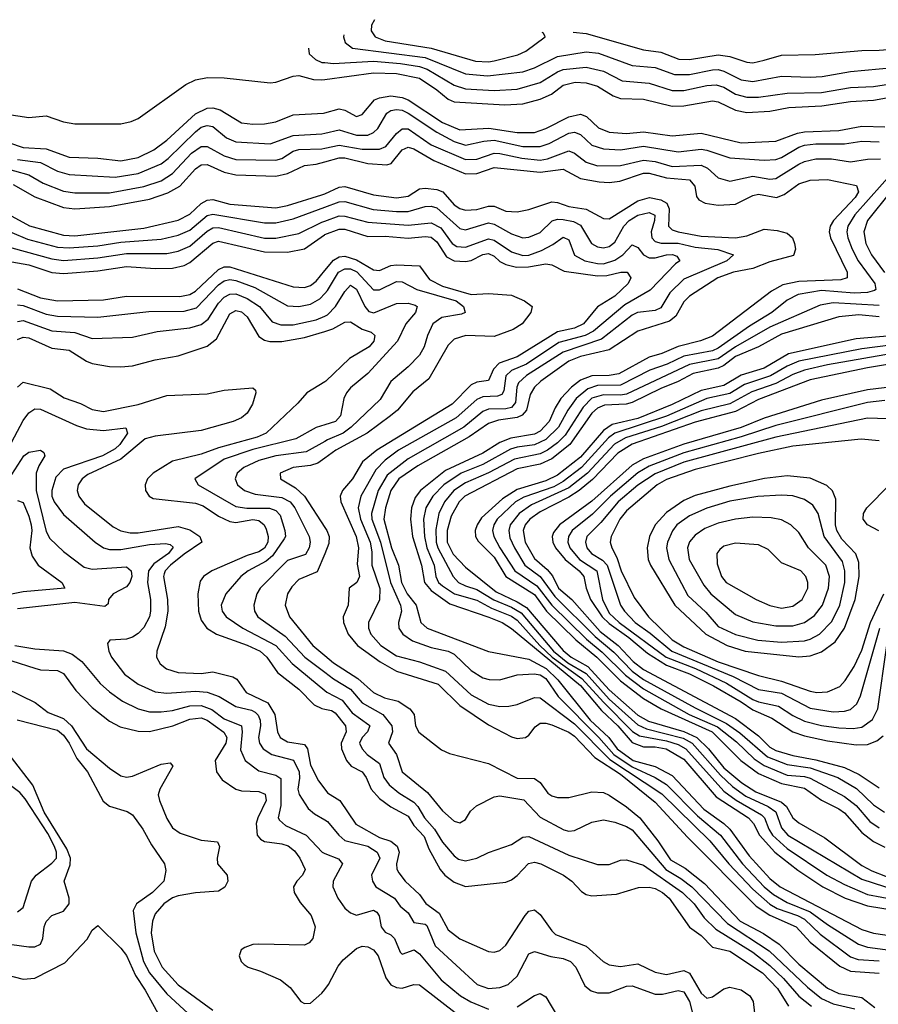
# Model space of a CAD drawing. Header units: inches. Extents: x 1305375 to 1407406, y 744550 to 841633.
# Tile 430 of 509: x 1368938 to 1371927, y 835901 to 839329. Entities that reach past the tile are written whole.
import ezdxf

# ---------------------------------------------------------------- set-up
doc = ezdxf.new("R2010")
doc.units = ezdxf.units.IN
doc.header["$MEASUREMENT"] = 0
doc.layers.add('B3863', color=7, linetype='Continuous')
doc.layers.add('B3873', color=7, linetype='Continuous')

msp = doc.modelspace()

# ---------------------------------------------------------------- linework, layer by layer
at = {"layer": 'B3863', "color": 5}
for points, elevation in [([(1369943.6, 839229.7), (1369945.2, 839210), (1369967.2, 839190), (1369990, 839180.7), (1370000, 839179.6)], 1740), ([(1368830, 839009.8), (1368970, 838988.9), (1369030, 838994.1), (1369090, 838973.1), (1369130, 838966.8), (1369290, 838966.4), (1369325.6, 838974.4), (1369350, 838985.2), (1369516, 839104), (1369550, 839120.1), (1369591.9, 839128.1), (1369650, 839127.1), (1369810, 839109.1), (1369830, 839111.1), (1369890, 839132.8), (1369910, 839134.9), (1369961.2, 839121.2), (1369990, 839119.6), (1370000, 839121)], 1720), ([(1368850, 838917.4), (1368950, 838883.7), (1369030, 838879), (1369110, 838850.9), (1369210, 838846.7), (1369290, 838837.2), (1369350, 838849.8), (1369404.3, 838875.7), (1369450, 838909.4), (1369550, 839001.9), (1369590, 839021), (1369610, 839022.2), (1369635.4, 839015.4), (1369710, 838970.5), (1369750, 838965.2), (1369790, 838966.6), (1369830, 838974.1), (1369890, 838998.1), (1369995.9, 839004.1), (1370000, 839005.3)], 1680), ([(1368930, 838842.9), (1369010, 838831.9), (1369070, 838801.9), (1369110, 838790.4), (1369270, 838781.3), (1369350, 838793.3), (1369430, 838826.7), (1369454.6, 838845.4), (1369550, 838938.9), (1369570, 838954.4), (1369590, 838960.9), (1369610, 838957.1), (1369658, 838918), (1369690, 838903.4), (1369810, 838897.4), (1369890, 838925.8), (1369990, 838931.4), (1370000, 838933.6)], 1660), ([(1368870, 838817.3), (1368969.2, 838789.2), (1369020, 838760), (1369090, 838732.3), (1369130, 838726.4), (1369250, 838726.6), (1369370, 838747.9), (1369430, 838768.2), (1369470, 838793.9), (1369535.5, 838864.5), (1369570, 838887.3), (1369590, 838887.2), (1369650, 838855.7), (1369690, 838842.7), (1369830, 838840.6), (1369850, 838846.4), (1369890, 838870.9), (1369910, 838877.1), (1369990, 838879.6), (1370000, 838881.6)], 1640), ([(1368915.2, 838755.2), (1368990, 838712.4), (1369090, 838675.7), (1369130.1, 838670.1), (1369250, 838678.9), (1369390, 838703.7), (1369454.1, 838725.9), (1369494.8, 838750), (1369550, 838810.4), (1369570, 838824.2), (1369590, 838825), (1369650, 838798.3), (1369690, 838789), (1369830, 838784.6), (1369870, 838793.1), (1369930, 838821.5), (1369970, 838826.3), (1370000, 838834.5)], 1620), ([(1368910, 838645.4), (1368971.4, 838611.4), (1369090, 838578.5), (1369130, 838576.9), (1369370, 838603.7), (1369489.3, 838630.7), (1369530, 838651.8), (1369570, 838689.5), (1369590, 838701.2), (1369610, 838702.5), (1369670, 838686.7), (1369830, 838674.6), (1369870, 838682.5), (1369990, 838718.9), (1370000, 838723.3)], 1580), ([(1368910, 838588.1), (1368965.2, 838565.2), (1369070, 838537.3), (1369110, 838534.5), (1369210, 838541.9), (1369290, 838554.2), (1369430, 838565.1), (1369490, 838579.4), (1369530, 838596.8), (1369590, 838647.4), (1369610, 838652.2), (1369790, 838621.4), (1369830, 838621.6), (1369890, 838635.8), (1370000, 838676.6)], 1560), ([(1368910, 838534.9), (1369050, 838496.2), (1369090, 838491.1), (1369210, 838499.8), (1369310, 838515.3), (1369450, 838514.8), (1369490, 838523), (1369530, 838541.1), (1369590, 838592.9), (1369610, 838604.2), (1369630, 838605.7), (1369790, 838568.6), (1369830, 838569), (1369910, 838585), (1369990, 838624.6), (1370000, 838628.1)], 1540), ([(1368910, 838486.5), (1368970, 838475.8), (1369050, 838448.8), (1369090, 838445), (1369210, 838454.3), (1369310, 838469.6), (1369410, 838462.8), (1369470, 838464), (1369510, 838473.2), (1369530, 838483.9), (1369610, 838550.9), (1369630, 838557.6), (1369790, 838521.1), (1369870, 838519.8), (1369930, 838531.3), (1369999.4, 838580.6), (1370000, 838580.8)], 1520), ([(1368930, 838391.9), (1369010, 838360.3), (1369070, 838350.5), (1369230, 838353.6), (1369310, 838366.7), (1369495, 838365), (1369530, 838372.8), (1369550, 838384.4), (1369630, 838458.8), (1369650, 838468.2), (1369670, 838469), (1369890, 838399.4), (1369930, 838396.4), (1369950, 838403.5), (1369970, 838418.9), (1370000, 838455.4)], 1480), ([(1368930, 838336.4), (1368950, 838334), (1369030, 838303.7), (1369070, 838296.3), (1369210, 838293), (1369387.3, 838312.6), (1369510, 838313.8), (1369553.6, 838326.4), (1369630, 838405.5), (1369650, 838419.4), (1369670, 838424.2), (1369690, 838421.3), (1369756.2, 838396.2), (1369870, 838333), (1369910, 838330.1), (1369950, 838338.8), (1369983.1, 838356.9), (1370000, 838375.2)], 1460), ([(1368930, 838278.1), (1368950, 838281.2), (1369050, 838245.2), (1369130, 838240.2), (1369190, 838219.1), (1369330, 838224.2), (1369417, 838243), (1369530, 838256.2), (1369570, 838267.4), (1369593.8, 838286.2), (1369630, 838341.7), (1369650, 838362.9), (1369670, 838373.5), (1369690, 838374.1), (1369730, 838358.7), (1369773.1, 838330), (1369817, 838277), (1369847, 838267), (1369890, 838266.8), (1369970, 838284.3), (1370000, 838297.4)], 1440), ([(1368930, 838215.1), (1368950, 838223.3), (1368970, 838221.2), (1369050, 838185.1), (1369110, 838178.2), (1369170, 838139.9), (1369190, 838131.9), (1369250, 838121.5), (1369290, 838120.1), (1369330, 838124), (1369410, 838145.3), (1369490, 838158.3), (1369590, 838192), (1369622.6, 838217.4), (1369670, 838305.1), (1369690, 838316.1), (1369710, 838311.4), (1369730, 838294.9), (1369770, 838225.7), (1369790, 838213.3), (1369808.7, 838208.7), (1369850, 838209), (1369930, 838222.8), (1370000, 838243.9)], 1420), ([(1368930, 838050.1), (1368950, 838066.5), (1369043.9, 838043.9), (1369092.7, 838012.7), (1369150, 837993.3), (1369190, 837972), (1369230, 837964.8), (1369350, 837988.8), (1369450, 838021.1), (1369590, 838025.9), (1369650, 838038.9), (1369750, 838046.7), (1369758.6, 838038.6), (1369760.2, 838030), (1369748.3, 837990), (1369730, 837959.6), (1369710, 837942.9), (1369681, 837930), (1369570, 837898.6), (1369410, 837878.8), (1369374.6, 837870), (1369290, 837799.4), (1369174.7, 837745.3), (1369155.8, 837730), (1369141.9, 837710), (1369138, 837690), (1369143.2, 837670), (1369162.9, 837642.9), (1369263.7, 837563.7), (1369289.8, 837549.8), (1369322.6, 837542.6), (1369350, 837542.8), (1369490, 837564.1), (1369530, 837552.3), (1369565.2, 837530), (1369572.3, 837510), (1369510, 837468.5), (1369463, 837430), (1369444.5, 837410), (1369440.9, 837399.1), (1369438.2, 837390), (1369452.3, 837310), (1369453.1, 837270), (1369444.4, 837215.6), (1369415.8, 837130), (1369414.6, 837110), (1369426.5, 837086.5), (1369448.9, 837068.9), (1369490, 837056), (1369570, 837052.3), (1369610, 837058.5), (1369680.4, 837040.4), (1369693.3, 837033.3), (1369726.5, 836986.5), (1369801.9, 836950), (1369825.8, 836910), (1369835, 836850), (1369845, 836830), (1369870, 836814.1), (1369930, 836805.1), (1369939.4, 836790), (1369950, 836733.4), (1369978.4, 836678.4), (1370000, 836650.3)], 1380), ([(1370000, 838067.7), (1369937.5, 838030), (1369906.1, 837993.9), (1369796.5, 837890), (1369764.6, 837875.4), (1369630, 837838.1), (1369570, 837816.1), (1369470, 837792.5), (1369402.8, 837750), (1369383, 837730), (1369374.5, 837710), (1369376.4, 837690), (1369388.8, 837670), (1369402.5, 837662.5), (1369550, 837645.5), (1369576.1, 837636.1), (1369630, 837600.8), (1369670, 837581.4), (1369690, 837578.4), (1369750, 837588.3), (1369770, 837585.4), (1369788.9, 837570), (1369795.4, 837555.4), (1369803.2, 837530), (1369801.9, 837510), (1369790, 837488.7), (1369770, 837476.1), (1369730, 837463.3), (1369607, 837410), (1369577.8, 837390), (1369566.3, 837373.7), (1369557.7, 837330), (1369559.9, 837270), (1369570, 837238.2), (1369589.1, 837210), (1369622.7, 837190), (1369730, 837150.9), (1369774.5, 837130), (1369798.8, 837110), (1369835.5, 837055.5), (1369910, 836998.5), (1369963.1, 836943.1), (1369990, 836931), (1370000, 836928.9)], 1420), ([(1368890, 837819.3), (1368950, 837933.2), (1368970, 837960.2), (1368990, 837973.8), (1369010, 837972.9), (1369136, 837916), (1369170, 837904.9), (1369230, 837898.5), (1369307.7, 837907.8), (1369313.2, 837890), (1369286.4, 837850), (1369270, 837834.8), (1369226.6, 837810), (1369090, 837764), (1369064.1, 837735.9), (1369049.4, 837690), (1369050.1, 837670), (1369057.9, 837650), (1369090, 837606.1), (1369200.4, 837510), (1369230, 837490.1), (1369250, 837483.8), (1369290, 837483.9), (1369390, 837501.9), (1369445, 837505), (1369462, 837502), (1369472.7, 837492.7), (1369456.1, 837470), (1369405.3, 837434.7), (1369386.6, 837410), (1369382.5, 837370), (1369393.2, 837310), (1369392.9, 837270), (1369389.2, 837250), (1369370, 837213.3), (1369350, 837192), (1369330, 837179), (1369310, 837171.7), (1369251.5, 837168.5), (1369243.5, 837156.5), (1369248.1, 837130), (1369257.2, 837110), (1369302.4, 837050), (1369350, 837014.9), (1369409.1, 836989.1), (1369450, 836984.6), (1369550, 836990.6), (1369590, 836987), (1369632.4, 836972.4), (1369690, 836937.6), (1369745, 836925), (1369757.9, 836917.9), (1369767.9, 836907.9), (1369774.5, 836890), (1369776.2, 836870), (1369769.8, 836830), (1369772.9, 836810), (1369785.4, 836790), (1369816, 836770), (1369890.8, 836750.8), (1369910.7, 836710), (1369912.2, 836687.8), (1369906.3, 836650), (1369911.3, 836631.3), (1369942.3, 836582.3), (1369963.7, 836563.7), (1370000, 836542.9)], 1360), ([(1370000, 837918.7), (1369970.3, 837909.7), (1369899.1, 837870), (1369750, 837832.3), (1369650, 837798.7), (1369547.9, 837730), (1369559.7, 837710), (1369690, 837634.6), (1369728.7, 837628.7), (1369808, 837628), (1369830, 837619.6), (1369844.2, 837604.2), (1369860.8, 837550), (1369862.7, 837530), (1369858.8, 837521.2), (1369817.5, 837462.5), (1369796.2, 837443.8), (1369733.3, 837410), (1369708.1, 837390), (1369655.3, 837330), (1369639.6, 837290), (1369642.9, 837270), (1369656.6, 837250), (1369714.8, 837210), (1369829.7, 837149.7), (1369887, 837087), (1370000, 836993.3)], 1440), ([(1370000, 837860.6), (1369935.4, 837824.6), (1369830, 837810.2), (1369770, 837793.7), (1369718.7, 837770), (1369695.3, 837750), (1369688.5, 837730), (1369696.2, 837710), (1369720.1, 837690), (1369757.1, 837677.1), (1369850, 837665), (1369879.7, 837650), (1369896, 837630), (1369945.7, 837530), (1369949.2, 837510), (1369945.7, 837490), (1369932.6, 837467.4), (1369870, 837445.6), (1369775, 837350), (1369763.4, 837330), (1369752.9, 837290), (1369755.7, 837270), (1369766.7, 837250), (1369862.5, 837182.5), (1369930.1, 837110), (1370000, 837057.1)], 1460), ([(1368910, 837745), (1368951.9, 837810), (1368970, 837823.1), (1369010.6, 837830), (1369022, 837822), (1369025.4, 837810), (1369004, 837776), (1368995.5, 837750), (1368994.8, 837690), (1369030, 837547.1), (1369042.3, 837522.3), (1369090, 837477.2), (1369162.3, 837422.3), (1369190, 837415.4), (1369310, 837424), (1369325.5, 837410), (1369328.5, 837390), (1369321.8, 837370), (1369310, 837353.8), (1369263.8, 837330), (1369247.3, 837310), (1369245.4, 837294.6), (1369233.9, 837286.1), (1369130, 837300.2), (1368930, 837277.4)], 1340), ([(1370000, 837802), (1369975.6, 837784.4), (1369950, 837776.3), (1369890.4, 837769.6), (1369844.2, 837750), (1369846.4, 837730), (1369898.5, 837698.5), (1369929.1, 837670), (1370000, 837561.1)], 1480), ([(1368930, 837655.3), (1368950, 837647.8), (1368970, 837600.7), (1368977.6, 837570), (1368979.6, 837550), (1368973.3, 837490), (1368981.5, 837461.4), (1369002.2, 837430), (1369084.9, 837370), (1369094.4, 837350), (1368950, 837336.6), (1368770, 837300.4)], 1320), ([(1370000, 837469.6), (1369973.8, 837406.2), (1369910, 837379.6), (1369885.5, 837354.5), (1369870.6, 837330), (1369862.2, 837290), (1369877.2, 837250), (1369958, 837150), (1370000, 837115)], 1480), ([(1368920.9, 837150), (1368990, 837138.8), (1369090, 837131.4), (1369120.3, 837120.3), (1369154.6, 837094.6), (1369218.2, 837018.2), (1369250, 836988.6), (1369295.9, 836955.9), (1369349.8, 836929.8), (1369390, 836919.5), (1369430, 836919), (1369470, 836924), (1369530, 836940.5), (1369570, 836941.7), (1369606.7, 836926.7), (1369650, 836894.2), (1369709.5, 836870), (1369712.5, 836850), (1369706.2, 836786.2), (1369722.4, 836750), (1369770, 836713.6), (1369830, 836698.3), (1369846.6, 836686.6), (1369847, 836593), (1369837.9, 836550), (1369842.1, 836542.1), (1369863.2, 836523.2), (1369934.8, 836490), (1369990.8, 836430), (1370000, 836426.3)], 1340), ([(1368910, 837096.7), (1368990, 837071.4), (1369010, 837065.7), (1369070, 837062.9), (1369090, 837052.9), (1369133.2, 836993.2), (1369190, 836934.4), (1369250, 836886.1), (1369287.2, 836867.2), (1369350, 836851.2), (1369390, 836850.1), (1369470.6, 836870), (1369530, 836893.6), (1369570, 836898.2), (1369590, 836890), (1369648, 836848), (1369659.2, 836830), (1369655.9, 836810), (1369618.4, 836750), (1369622.9, 836710), (1369642.6, 836682.6), (1369690.1, 836650.1), (1369710, 836643.8), (1369770, 836641.6), (1369792.1, 836632.1), (1369795.6, 836610), (1369766.5, 836550), (1369761.2, 836530), (1369764.6, 836490), (1369775.7, 836475.7), (1369790, 836467.3), (1369850, 836459.3), (1369872.1, 836452.1), (1369894.9, 836434.9), (1369913.2, 836410), (1369931.4, 836370), (1369922.7, 836350), (1369902.8, 836330), (1369891.1, 836310), (1369892.9, 836290), (1369914.8, 836254.8), (1369952.3, 836210), (1369966.4, 836170), (1369958.8, 836130), (1369945.7, 836114.3), (1369930, 836107.1), (1369770, 836110.5), (1369750, 836109), (1369721.2, 836098.8), (1369708.9, 836090), (1369702.3, 836070), (1369709, 836050), (1369719.8, 836039.8), (1369733.4, 836030), (1369776.5, 836016.5), (1369845.7, 835985.7), (1369879, 835959), (1369916.5, 835910), (1369930, 835903), (1369950, 835904.8), (1369990, 835939), (1370000, 835952.7)], 1320), ([(1368890, 837002), (1368991.9, 836951.9), (1369037.3, 836917.3), (1369090, 836896.2), (1369118.4, 836870), (1369170.8, 836790.8), (1369250, 836723.4), (1369290, 836696.4), (1369310, 836692), (1369330, 836694.6), (1369430, 836736.6), (1369461.4, 836741.4), (1369471, 836730), (1369425.5, 836650), (1369420.3, 836630), (1369424.1, 836610), (1369450, 836547.1), (1369470, 836515.4), (1369496.5, 836496.5), (1369570, 836472.5), (1369626.2, 836466.2), (1369633.4, 836450), (1369624.8, 836410), (1369626.4, 836390), (1369660.2, 836350), (1369662.3, 836330), (1369651.8, 836308.2), (1369630, 836294.9), (1369550, 836288.7), (1369490, 836278.7), (1369470, 836271.2), (1369439.9, 836250), (1369410, 836215.6), (1369399.7, 836190), (1369395.5, 836150), (1369406, 836086), (1369434.1, 836030), (1369490, 835968.2), (1369610, 835879.9)], 1280), ([(1368929.1, 836890.9), (1369070, 836855.7), (1369090, 836837.5), (1369110, 836810.1), (1369137, 836757), (1369174.4, 836710), (1369228.3, 836608.3), (1369250.1, 836590.1), (1369312.5, 836572.5), (1369330, 836560.7), (1369367, 836510), (1369396.2, 836456.2), (1369442.3, 836390), (1369446.5, 836366.5), (1369439.2, 836330), (1369399.8, 836290), (1369344.3, 836250), (1369332.6, 836227.4), (1369341.6, 836150), (1369369, 836050), (1369390, 836010.8), (1369450, 835936.8), (1369568.1, 835828.1)], 1260), ([(1368910, 836109.3), (1368970, 836100.3), (1368990, 836101.2), (1369009.9, 836110.1), (1369018.8, 836130), (1369023.4, 836170), (1369030.5, 836189.5), (1369050, 836210.4), (1369090, 836225.2), (1369109.7, 836250), (1369110.6, 836270), (1369092.2, 836330), (1369113.4, 836386.6), (1369114.9, 836410), (1369102.2, 836442.2), (1369023.3, 836570), (1368983.4, 836663.4), (1368901.6, 836770)], 1260), ([(1368930, 836222.7), (1368950, 836237.6), (1368978.5, 836330), (1368995.5, 836350), (1369050, 836392.3), (1369065.7, 836410), (1369066.1, 836430), (1369059.1, 836450), (1369035.5, 836495.5), (1368956.7, 836616.7), (1368937.9, 836637.9), (1368910, 836658.6)], 1280), ([(1368850, 836013.4), (1368950, 835987.8), (1368990, 835991.8), (1369095, 836045), (1369172.8, 836127.2), (1369190, 836158.3), (1369210, 836174.9), (1369290, 836096.3), (1369310, 836070.9), (1369340.8, 836000.8), (1369374.7, 835950), (1369418.5, 835870)], 1240)]:
    msp.add_lwpolyline(points, dxfattribs=dict(at, elevation=elevation))
at = {"layer": 'B3873', "color": 5}
for points, elevation in [([(1370172.7, 839329.2), (1370162.2, 839310), (1370161, 839290), (1370175.1, 839270), (1370210, 839255.1), (1370370.2, 839230.2), (1370525, 839185), (1370570, 839182.2), (1370590, 839185.8), (1370672.7, 839207.3), (1370700.4, 839219.6), (1370767.3, 839270), (1370762, 839282), (1370757.2, 839285.1)], 1780), ([(1370066.7, 839276), (1370065, 839270), (1370071.3, 839250), (1370096.9, 839230), (1370350, 839197.1), (1370490, 839141.1), (1370566.6, 839133.4), (1370690, 839147.5), (1370730, 839161.4), (1370810, 839201), (1370910, 839216.7), (1370952.6, 839212.6), (1371070, 839169.8), (1371150, 839162.6), (1371218, 839138), (1371270, 839137.8), (1371350, 839155), (1371370, 839155.2), (1371390, 839149.8), (1371450, 839120.1), (1371490, 839113.7), (1371590, 839132.5), (1371690, 839128.5), (1371731.3, 839131.3), (1371830, 839148.3), (1372030, 839167.2)], 1760), ([(1370864.8, 839285.4), (1370910, 839281.5), (1371110, 839224.7), (1371170, 839215.9), (1371232.2, 839192.2), (1371270, 839190.1), (1371370, 839206.7), (1371410, 839200.7), (1371470, 839181), (1371490, 839179.5), (1371530, 839188.3), (1371590, 839206), (1371707.5, 839207.5), (1371870, 839221.9), (1371930, 839222.8), (1372052.2, 839232.2), (1372130, 839245.6), (1372150, 839241.4), (1372210, 839202.7), (1372230, 839199.1), (1372250, 839202.7), (1372290, 839219.1), (1372315.9, 839244.1), (1372321.2, 839260.5)], 1780), ([(1370000, 839179.6), (1370030, 839176.1), (1370170, 839184.3), (1370263.3, 839176.7), (1370330, 839165.7), (1370356.6, 839156.6), (1370450, 839100.8), (1370490, 839088.8), (1370590, 839082.6), (1370670, 839087), (1370749.5, 839110.5), (1370810, 839148.1), (1370830, 839155.9), (1370910, 839163.4), (1370970, 839149.8), (1371036, 839116), (1371130, 839107.9), (1371210, 839082.6), (1371250, 839082.1), (1371330, 839099.9), (1371362.2, 839102.2), (1371390, 839093.7), (1371430, 839070.1), (1371470, 839059.8), (1371510, 839059.4), (1371610, 839073.3), (1371730, 839075.1), (1371830, 839093.2), (1371910, 839096.5), (1372090, 839123.9)], 1740), ([(1370000, 839121), (1370170, 839144.3), (1370250, 839141.6), (1370330, 839125.1), (1370390, 839085.3), (1370430, 839052.2), (1370450, 839043), (1370627.4, 839032.6), (1370690, 839035.8), (1370750, 839052.5), (1370789.9, 839070), (1370830, 839100.7), (1370871.8, 839111.8), (1370910, 839109.5), (1370950, 839098.2), (1371003.9, 839063.9), (1371030, 839055.1), (1371110, 839052.1), (1371210, 839028.3), (1371250, 839029.3), (1371350, 839046.9), (1371370, 839043.3), (1371430, 839013.8), (1371470, 839006.3), (1371549.2, 839010.8), (1371616, 839024), (1371730.6, 839029.4), (1371830, 839044), (1371910, 839048.4), (1372090, 839080.9)], 1720), ([(1370000, 839005.3), (1370050, 839019.2), (1370070, 839014.5), (1370110, 838991.8), (1370130, 838998.8), (1370172.9, 839050), (1370190, 839057.6), (1370230, 839063.5), (1370270, 839058.1), (1370290, 839050.5), (1370410, 838971.1), (1370470, 838946), (1370571.8, 838951.8), (1370670, 838936.6), (1370730, 838936.7), (1370770, 838950.3), (1370850, 838990.6), (1370890, 838999.9), (1370911.8, 838991.8), (1370952.5, 838952.5), (1370990, 838937.5), (1371050, 838932.4), (1371110, 838939.2), (1371210, 838925.1), (1371310, 838934.6), (1371450, 838900.9), (1371570, 838905.9), (1371645.5, 838934.5), (1371670, 838938.3), (1371790, 838943.6), (1371870, 838958.7), (1371950, 838956.3)], 1680), ([(1370000, 838933.6), (1370050, 838945.1), (1370110, 838927), (1370150, 838927.5), (1370170, 838936.9), (1370184.5, 838950), (1370216.5, 839003.5), (1370230, 839012.7), (1370250, 839016.5), (1370270, 839013.6), (1370290, 839003.5), (1370390, 838937.9), (1370450, 838905.4), (1370490, 838891.9), (1370553.4, 838906.6), (1370590, 838909.4), (1370690, 838887.9), (1370750, 838888), (1370781.4, 838898.6), (1370850, 838933.6), (1370870, 838937.3), (1370890, 838929.3), (1370930, 838892), (1370970, 838879), (1371030, 838876.2), (1371110, 838889.1), (1371230, 838868.9), (1371310, 838877.9), (1371330, 838875.3), (1371410, 838848.6), (1371530, 838839.6), (1371570, 838841.8), (1371590, 838849.2), (1371650, 838885.1), (1371670, 838892.2), (1371710, 838896.6), (1371810, 838896.6), (1371870, 838906.4), (1371930, 838903.5)], 1660), ([(1370000, 838881.6), (1370050, 838892), (1370130, 838877.9), (1370190, 838878.1), (1370212.3, 838887.7), (1370250, 838932.6), (1370270, 838949.7), (1370290, 838948.7), (1370370, 838893.9), (1370490, 838842), (1370530, 838843.2), (1370590, 838863.9), (1370610, 838863.5), (1370686.6, 838846.6), (1370750, 838840.6), (1370775.2, 838844.7), (1370850, 838872), (1370870, 838864.8), (1370910, 838832.5), (1370950, 838820.2), (1371030, 838821), (1371110, 838840), (1371150, 838835.1), (1371210, 838818.3), (1371310, 838822.1), (1371332.5, 838812.5), (1371370, 838778.2), (1371410, 838766.8), (1371490, 838784.1), (1371550, 838773.8), (1371570, 838775.7), (1371650, 838825.8), (1371670, 838835.7), (1371710, 838845.2), (1371764.4, 838844.4), (1371830, 838834.6), (1371890, 838843.3), (1371935.4, 838844.6)], 1640), ([(1370000, 838834.5), (1370050, 838848.3), (1370070, 838848.2), (1370150, 838828.4), (1370216, 838824), (1370231.7, 838828.3), (1370270, 838876.1), (1370290, 838884.9), (1370310, 838879.9), (1370379.3, 838839.3), (1370490, 838792.6), (1370530, 838794), (1370590, 838814.1), (1370750, 838798.6), (1370830, 838808.5), (1370890, 838776.2), (1370955.2, 838764.8), (1370990, 838762.8), (1371027.2, 838767.2), (1371110, 838795), (1371130, 838794.7), (1371190, 838778.5), (1371270, 838771.4), (1371288.5, 838750), (1371293.7, 838713.7), (1371302.2, 838702.2), (1371324.6, 838690), (1371370, 838683.8), (1371430, 838686.9), (1371490, 838716.7), (1371510, 838721.2), (1371572.3, 838710), (1371599.4, 838720.6), (1371650, 838757.8), (1371690, 838770.5), (1371750, 838772.2), (1371851.3, 838751.3), (1371857.9, 838730), (1371846.6, 838710), (1371771.6, 838630), (1371760.2, 838610), (1371756.3, 838590), (1371760.4, 838570), (1371819.1, 838450), (1371818.4, 838430), (1371796.7, 838423.3), (1371650, 838417.7), (1371594.6, 838405.4), (1371555.7, 838384.3), (1371350, 838227.1), (1371308.5, 838211.5), (1371230, 838191.5), (1371173, 838167), (1371130, 838154.3), (1371023.9, 838096.1), (1370990, 838090.2), (1370930, 838089.4), (1370890, 838073.5), (1370858.6, 838050), (1370821.8, 838010), (1370801.8, 837978.2), (1370780.8, 837930), (1370750, 837896.8), (1370730, 837886.4), (1370648, 837872), (1370610, 837856.6), (1370550, 837820.1), (1370420.9, 837759.1), (1370332.9, 837690), (1370314.6, 837665.4), (1370301.4, 837630), (1370298, 837590), (1370305.6, 837530), (1370336.7, 837430), (1370346.7, 837370), (1370370, 837341.8), (1370435.2, 837295.2), (1370570.9, 837249.1), (1370617.7, 837230), (1370650, 837209.8), (1370890, 837011.3), (1370964, 836924), (1371019.8, 836870), (1371070, 836811.8), (1371110, 836797.4), (1371150, 836797.3), (1371188.5, 836790), (1371250, 836754.8), (1371363.1, 836623.1), (1371475, 836550), (1371492.7, 836530), (1371513.5, 836490), (1371566.8, 836430), (1371647.4, 836367.4), (1371734.3, 836310), (1371811.6, 836270), (1371890, 836243.4), (1371990, 836227.3)], 1620), ([(1371987.9, 838810), (1371845.1, 838650), (1371821, 838610), (1371817.9, 838590), (1371821.2, 838570), (1371836.1, 838530), (1371857, 838490), (1371915.7, 838410), (1371918.7, 838390), (1371914, 838386.1), (1371890, 838379.5), (1371843.2, 838376.8), (1371730, 838385.8), (1371648.1, 838371.9), (1371610, 838352.4), (1371556, 838310), (1371478.3, 838261.7), (1371370, 838185.4), (1371350, 838176.6), (1371250, 838157.6), (1371192.6, 838130), (1371131.6, 838108.4), (1371030, 838056.9), (1370950, 838055.1), (1370915.8, 838044.2), (1370875.6, 838010), (1370846.5, 837970), (1370813.8, 837910), (1370770, 837867.4), (1370730, 837848.8), (1370670, 837841), (1370646.8, 837833.2), (1370550, 837780.1), (1370475.4, 837750), (1370414.1, 837710), (1370376.1, 837670), (1370351.5, 837630), (1370343.4, 837590), (1370347.3, 837530), (1370355.8, 837490), (1370380.7, 837430), (1370386.7, 837390), (1370395.7, 837370), (1370410, 837357.6), (1370451.9, 837330), (1370530, 837307.6), (1370580.5, 837280.5), (1370650, 837252.4), (1370670, 837237.8), (1370748.6, 837150), (1370791.3, 837110), (1370895.2, 837035.2), (1370970, 836952.3), (1371071.1, 836851.1), (1371096, 836836), (1371190, 836818.3), (1371230, 836805), (1371256.6, 836790), (1371390, 836642.4), (1371432, 836612), (1371520.8, 836560.8), (1371530.8, 836550), (1371545.9, 836510), (1371559.4, 836490), (1371610, 836442.8), (1371748.4, 836350), (1371810, 836317.9), (1371890, 836283.3), (1371990, 836264.7)], 1640), ([(1370000, 838723.3), (1370050, 838745.6), (1370070, 838748.4), (1370170, 838719.5), (1370250, 838709.3), (1370290, 838714.2), (1370330, 838739.7), (1370350, 838742.3), (1370390, 838737.5), (1370411.2, 838730), (1370450, 838684.8), (1370470, 838671.4), (1370490, 838665.5), (1370530, 838667.7), (1370570, 838680.4), (1370590, 838679.7), (1370630, 838663), (1370670, 838660.3), (1370710, 838667.7), (1370790, 838695.3), (1370810, 838693.1), (1370850, 838678.4), (1370910, 838669.2), (1370970, 838636.4), (1370990, 838635.4), (1371090, 838698), (1371130.2, 838709.8), (1371170, 838701.7), (1371190.5, 838690.5), (1371198.8, 838670), (1371197.1, 838610), (1371210, 838597.3), (1371230.5, 838590.5), (1371310, 838575.9), (1371430, 838570.1), (1371470, 838576.2), (1371530, 838599.5), (1371575.4, 838595.4), (1371610, 838586.4), (1371628.9, 838570), (1371635.9, 838550), (1371639.5, 838530), (1371631.6, 838508.4), (1371550, 838486.2), (1371490, 838463.1), (1371423, 838450), (1371369, 838430), (1371270, 838366.4), (1371250, 838346.6), (1371222.6, 838297.4), (1371200.5, 838279.5), (1371090, 838245), (1370990, 838180.1), (1370890, 838156.7), (1370850, 838139.6), (1370751.7, 838070), (1370730.1, 838050), (1370715.4, 838024.6), (1370702.5, 837970), (1370687.7, 837952.3), (1370670, 837943.7), (1370605.2, 837934.8), (1370570, 837923.3), (1370503.2, 837876.8), (1370324.4, 837775.6), (1370257.6, 837730), (1370229.6, 837690), (1370211.1, 837630), (1370206.2, 837590), (1370232.3, 837490), (1370256.6, 837430), (1370266.8, 837370), (1370287.1, 837330), (1370317.9, 837290), (1370334.7, 837230), (1370356.4, 837210), (1370570, 837128.7), (1370710, 837101.9), (1370770.6, 837070), (1370811.8, 837030), (1370924.5, 836890), (1370989.4, 836830), (1371018.4, 836790), (1371073.8, 836750), (1371150, 836728.7), (1371210, 836696.8), (1371319.6, 836579.6), (1371389.5, 836530), (1371410, 836510.3), (1371478, 836418), (1371550, 836339), (1371586.1, 836310), (1371870, 836161.1), (1371910, 836148), (1371990, 836137.3)], 1580), ([(1371970, 838729.9), (1371889.2, 838630), (1371877.1, 838590), (1371883.7, 838550), (1371903.8, 838510), (1371948.7, 838448.7)], 1660), ([(1370000, 838676.6), (1370050, 838695.2), (1370070, 838695.9), (1370168.7, 838668.7), (1370250, 838661.4), (1370290, 838661.7), (1370350, 838679), (1370370, 838680.4), (1370390, 838674), (1370470, 838601.8), (1370490, 838597.5), (1370570, 838621.5), (1370590, 838617.4), (1370650, 838583.2), (1370690, 838570.1), (1370710, 838571.9), (1370750, 838588.4), (1370791.2, 838628.8), (1370810, 838634.8), (1370830, 838634), (1370865.9, 838625.9), (1370890, 838613.8), (1370928.6, 838550), (1370950, 838537.7), (1370970, 838534.2), (1370990, 838539.1), (1371010, 838554.3), (1371041.5, 838610), (1371059.8, 838630), (1371090, 838648.1), (1371130, 838658.3), (1371149, 838649), (1371147.9, 838630), (1371136.1, 838590), (1371138.8, 838570), (1371150, 838557.4), (1371171.3, 838551.3), (1371230, 838550.9), (1371290, 838537.3), (1371369.1, 838529.1), (1371423.6, 838510), (1371399.8, 838490), (1371250, 838425.9), (1371201.7, 838378.3), (1371170, 838326.3), (1371150, 838316.4), (1371089, 838310), (1371070, 838299.8), (1370963.7, 838216.3), (1370830, 838171.4), (1370702.9, 838090), (1370674.9, 838065.1), (1370668.6, 838050), (1370664.3, 837995.7), (1370650, 837978.7), (1370630, 837973.8), (1370570, 837973.4), (1370550, 837964.4), (1370484.4, 837910), (1370290, 837800.1), (1370217, 837743), (1370186.1, 837690), (1370162.2, 837610), (1370164.2, 837590), (1370193.8, 837510), (1370228.4, 837370), (1370263.1, 837290), (1370266.9, 837270), (1370256.5, 837230), (1370258.3, 837210), (1370271.3, 837190), (1370306, 837166), (1370370, 837142.8), (1370430, 837130.6), (1370450, 837119.6), (1370510, 837063), (1370550, 837038), (1370572.2, 837032.2), (1370610, 837030.5), (1370670, 837047.5), (1370728.7, 837051.3), (1370750, 837048), (1370770, 837035.1), (1370812.2, 836972.2), (1370954.8, 836830), (1371006.8, 836770), (1371070, 836727), (1371150.9, 836690.9), (1371190, 836665.9), (1371297.4, 836557.4), (1371377.9, 836490), (1371454.5, 836390), (1371530, 836309.3), (1371562.5, 836282.5), (1371610, 836255.2), (1371690, 836222.7), (1371750, 836178.2), (1371858.3, 836110), (1371890, 836099.7), (1371969, 836089)], 1560), ([(1370000, 838628.1), (1370050, 838646), (1370070, 838645.4), (1370150, 838624), (1370290, 838614), (1370370, 838622.2), (1370403.9, 838603.9), (1370443, 838550), (1370459.8, 838539.8), (1370490, 838537.1), (1370570, 838566.1), (1370590, 838561), (1370650, 838521.1), (1370690, 838508.3), (1370710.9, 838509.1), (1370754.4, 838525.6), (1370793.9, 838546.1), (1370830, 838572.1), (1370850, 838562.7), (1370870, 838509.7), (1370906, 838490), (1370950, 838479.8), (1370970, 838479.5), (1371010, 838491.5), (1371038.1, 838510), (1371070, 838545.6), (1371090, 838535.7), (1371110.3, 838510.3), (1371130, 838500.3), (1371150, 838499.9), (1371190.3, 838510.3), (1371211.2, 838511.2), (1371226.3, 838506.3), (1371236.5, 838490), (1371220.6, 838479.4), (1371133.1, 838386.9), (1371044.2, 838335.8), (1370935.1, 838244.9), (1370907, 838230), (1370814.8, 838205.2), (1370702.2, 838130), (1370650, 838107.1), (1370630.8, 838089.2), (1370622.9, 838037.1), (1370616.5, 838023.5), (1370601.9, 838018.1), (1370550, 838015.8), (1370530, 838006.4), (1370457.1, 837942.9), (1370256.4, 837830), (1370210, 837795.7), (1370177.7, 837762.3), (1370125.9, 837670), (1370116.7, 837630), (1370124.3, 837590), (1370158.6, 837510), (1370164.2, 837475.8), (1370164.4, 837430), (1370191.8, 837348.2), (1370190.4, 837309.6), (1370152.3, 837230), (1370152.2, 837210), (1370160.3, 837190), (1370195.4, 837150), (1370250, 837114.2), (1370330, 837092.6), (1370420.5, 837060.5), (1370510, 836978.6), (1370570, 836946.2), (1370610, 836937.6), (1370641.3, 836938.7), (1370670, 836944.7), (1370730, 836969.3), (1370750, 836967.4), (1370870, 836877.3), (1370992.8, 836752.8), (1371173.6, 836633.6), (1371340.7, 836470), (1371407.3, 836390), (1371490, 836302.1), (1371549.4, 836249.4), (1371574.8, 836234.8), (1371645.9, 836210), (1371670, 836197), (1371724.7, 836144.7), (1371830, 836065.5), (1371857.2, 836057.2), (1371930, 836052.1)], 1540), ([(1370000, 838580.8), (1370050, 838599.8), (1370070, 838599.2), (1370150, 838573.7), (1370210, 838575.3), (1370290, 838568.1), (1370350, 838574.8), (1370370, 838571.6), (1370390, 838555.6), (1370424, 838504), (1370450, 838489.3), (1370490, 838486.8), (1370510, 838490.8), (1370550, 838512.1), (1370570, 838515.6), (1370590, 838506.3), (1370610, 838487.3), (1370630, 838476.3), (1370667.2, 838467.2), (1370708.9, 838468.9), (1370770, 838479.4), (1370790, 838475.5), (1370833.1, 838453.1), (1370950, 838437.4), (1370981.5, 838438.5), (1371030.4, 838450.4), (1371052.9, 838450), (1371066, 838430), (1371056.9, 838410), (1371010, 838366.2), (1370950, 838329.2), (1370900.3, 838270), (1370870, 838255.6), (1370810, 838242.3), (1370670, 838155.4), (1370606.9, 838133.1), (1370587.9, 838112.1), (1370570, 838072.8), (1370530, 838067), (1370510, 838058.3), (1370444, 837990), (1370181.5, 837830), (1370131.5, 837790), (1370096.6, 837730), (1370062, 837690), (1370053.7, 837670), (1370056.4, 837650), (1370109.8, 837530), (1370117.1, 837490), (1370113, 837433), (1370120.5, 837390), (1370111.3, 837370), (1370084.8, 837350), (1370081.6, 837290), (1370063.6, 837250), (1370064.9, 837230), (1370081.5, 837190), (1370114.3, 837150), (1370193.2, 837093.2), (1370250, 837061.2), (1370395, 837015), (1370470, 836941.6), (1370570, 836873.6), (1370650, 836831.5), (1370670, 836825.7), (1370698.7, 836830), (1370710, 836837.8), (1370732.7, 836867.3), (1370750, 836879.5), (1370770, 836880.1), (1370790, 836874.1), (1370850, 836847.7), (1370870, 836833.8), (1370940.2, 836760.2), (1371030, 836702.1), (1371150, 836605), (1371263.2, 836483.2), (1371502.4, 836242.4), (1371550, 836211.3), (1371641.8, 836170), (1371690, 836117.4), (1371793.1, 836033.1), (1371830, 836016.2), (1371930, 836009.5)], 1520), ([(1370000, 838455.4), (1370030, 838491.8), (1370050, 838503.8), (1370070, 838506), (1370110, 838493), (1370170, 838458), (1370190, 838455.7), (1370230, 838472.9), (1370250, 838476.1), (1370330, 838472.4), (1370364.5, 838424.5), (1370410, 838401.7), (1370510, 838372.3), (1370570, 838376.2), (1370650, 838370.4), (1370694.9, 838350), (1370722.4, 838330), (1370716.9, 838310), (1370687.3, 838270), (1370656, 838250), (1370590, 838226.2), (1370491, 838229), (1370450, 838217.2), (1370430, 838195.3), (1370361.8, 838078.2), (1370306.8, 838033.2), (1370252.8, 837970), (1370229.1, 837950), (1370147.5, 837890), (1370038.9, 837830), (1370000, 837802)], 1480), ([(1370000, 838375.2), (1370010, 838386), (1370048.2, 838450), (1370070, 838461.8), (1370090, 838461.4), (1370111.7, 838451.7), (1370170, 838388.5), (1370190, 838388.3), (1370250, 838417), (1370270, 838416.1), (1370320.1, 838390), (1370457.9, 838350), (1370483, 838330), (1370489.4, 838310), (1370475.9, 838304.1), (1370407.4, 838292.6), (1370376.4, 838270), (1370357.7, 838230), (1370346, 838190), (1370330, 838161.5), (1370290, 838119.9), (1370230.4, 838069.6), (1370192.8, 838007.2), (1370092.3, 837910), (1370064, 837890), (1370010, 837866.2), (1370000, 837860.6)], 1460), ([(1370000, 838297.4), (1370010, 838301.8), (1370037.5, 838330), (1370070, 838383.2), (1370090, 838404.2), (1370110, 838390.6), (1370139.4, 838330), (1370153.3, 838313.3), (1370171, 838309), (1370250, 838340.5), (1370290, 838342.5), (1370314.7, 838334.7), (1370321.9, 838330), (1370316.4, 838310), (1370281.9, 838270), (1370253.5, 838210), (1370150, 838097.3), (1370090, 838047.4), (1370075.5, 838030), (1370066.1, 838010), (1370055.2, 837950), (1370037.2, 837930), (1370000, 837918.7)], 1440), ([(1371930, 838334.3), (1371770, 838342.8), (1371724.5, 838335.5), (1371550, 838258.1), (1371430, 838189.6), (1371370, 838148.8), (1371270, 838128.2), (1371050, 838025.3), (1371030, 838021.2), (1370970, 838022.4), (1370930, 838011), (1370900, 837980), (1370837.1, 837882.9), (1370810, 837855.3), (1370776, 837830), (1370750, 837817.1), (1370660.6, 837799.4), (1370570, 837751.1), (1370490, 837716.3), (1370449, 837690), (1370416.5, 837650), (1370396.8, 837610), (1370386.3, 837553.7), (1370387.4, 837510), (1370393.6, 837490), (1370447.5, 837390), (1370465.9, 837370), (1370490, 837357.3), (1370530, 837345.4), (1370588.5, 837308.5), (1370650, 837283.6), (1370683.5, 837263.5), (1370796.8, 837130), (1370846.6, 837090), (1370910, 837052.2), (1370990, 836963.6), (1371090, 836873.9), (1371120.4, 836860.4), (1371247.5, 836827.5), (1371279.5, 836810), (1371378.1, 836698.1), (1371419.4, 836659.4), (1371465.9, 836625.9), (1371544, 836590), (1371570, 836570.3), (1371590, 836515.5), (1371611.7, 836490), (1371870, 836336.7), (1372070.9, 836270.9)], 1660), ([(1371930, 838294.6), (1371859.1, 838300.9), (1371790, 838295), (1371590, 838233.6), (1371510, 838190), (1371430, 838156.1), (1371390, 838125.1), (1371370, 838115.4), (1371282.8, 838097.2), (1371230, 838068.8), (1371170, 838045.5), (1371070, 837996.4), (1371049.1, 837990.9), (1370973.4, 837986.6), (1370950, 837977), (1370930, 837959), (1370852.7, 837850), (1370790, 837800.2), (1370750, 837781.7), (1370670, 837765.5), (1370487.4, 837670), (1370467.9, 837650), (1370439.9, 837600.1), (1370426.6, 837550), (1370426.4, 837510), (1370447.6, 837467.6), (1370490, 837422.5), (1370597.1, 837337.1), (1370670, 837302.4), (1370702, 837282), (1370830, 837132.1), (1370857.4, 837110), (1370916.5, 837076.5), (1370990, 836995.4), (1371090, 836907.8), (1371127, 836887), (1371250, 836850.4), (1371295.1, 836830), (1371336.3, 836790), (1371390, 836724.6), (1371451.9, 836671.9), (1371500.7, 836640.7), (1371590, 836605), (1371608.1, 836590), (1371630, 836550.1), (1371650, 836532.3), (1371740.7, 836480.7), (1371870, 836383.8), (1371905, 836365), (1372190, 836253.9)], 1680), ([(1370000, 838243.9), (1370027.7, 838252.3), (1370070, 838276.3), (1370090, 838277.1), (1370130, 838251.7), (1370161.3, 838241.3), (1370174.6, 838230), (1370170.7, 838210), (1370154.2, 838190), (1370085.8, 838150), (1370003.9, 838070), (1370000, 838067.7)], 1420), ([(1371972.1, 838227.9), (1371850, 838217.6), (1371614.5, 838165.5), (1371530, 838116.2), (1371450, 838091.9), (1371390, 838055.7), (1371310, 838038), (1371210, 837989.1), (1371090, 837940.6), (1371000.1, 837919.9), (1370970, 837899), (1370890, 837805.4), (1370810, 837742.6), (1370770, 837723.8), (1370670, 837693.5), (1370619.2, 837660.8), (1370545.5, 837594.5), (1370530.1, 837570), (1370524.1, 837550), (1370525, 837530), (1370533.9, 837513.9), (1370590, 837457.3), (1370630.6, 837390.6), (1370730, 837327.5), (1370771.8, 837270), (1370874.4, 837170), (1370947.4, 837110), (1371030, 837026.9), (1371110, 836965.4), (1371170.7, 836930), (1371349.2, 836850), (1371448.6, 836750), (1371510, 836704.6), (1371589.8, 836669.8), (1371670, 836653.6), (1371730, 836611.8), (1371790, 836581.3), (1371810, 836567.7), (1371870, 836498.5), (1371910, 836467.3), (1371950, 836448.2)], 1720), ([(1371970, 838195.4), (1371870, 838183.3), (1371650, 838139.9), (1371610, 838123.2), (1371551.4, 838088.6), (1371461.2, 838058.8), (1371410, 838027.9), (1371330, 838010.3), (1371190, 837948.2), (1371010.5, 837890), (1370987.3, 837872.7), (1370893.5, 837770), (1370830, 837720.9), (1370797.2, 837702.8), (1370693.5, 837666.5), (1370663.5, 837650), (1370600.5, 837590), (1370588.2, 837570), (1370584.4, 837550), (1370589.1, 837530), (1370610, 837490), (1370661.9, 837410), (1370737.8, 837357.8), (1370790.8, 837290.8), (1370911.8, 837171.8), (1370966.3, 837126.3), (1371046.8, 837046.8), (1371110, 836999.6), (1371268.9, 836910), (1371367.3, 836867.3), (1371434.1, 836814.1), (1371494.9, 836754.9), (1371530, 836732.2), (1371610, 836699), (1371670, 836694.4), (1371690, 836688.4), (1371810, 836624.3), (1371850, 836592.6), (1371897.4, 836537.4), (1371930, 836515.2)], 1740), ([(1372130, 838193.8), (1371750, 838126.8), (1371670, 838108.8), (1371630, 838093.7), (1371570, 838062.6), (1371486.8, 838033.2), (1371410, 837991), (1371310, 837967.5), (1371172.5, 837912.5), (1371046.9, 837873.1), (1371009.3, 837850.7), (1370915.1, 837750), (1370850, 837698.5), (1370720.3, 837639.7), (1370676.6, 837610), (1370645.1, 837570), (1370640.8, 837550), (1370644.7, 837524.7), (1370660.3, 837490), (1370696.9, 837430), (1370750, 837390), (1370800.9, 837320.9), (1370941.2, 837181.2), (1371006.6, 837126.6), (1371070, 837061), (1371110, 837031.9), (1371290, 836932.5), (1371399, 836879), (1371445.7, 836845.7), (1371541.9, 836761.9), (1371610, 836735.9), (1371690, 836724.4), (1371786.3, 836690), (1371851.7, 836651.7), (1371910, 836594.9), (1371948.7, 836570)], 1760), ([(1372150, 838159.8), (1371890, 838116.8), (1371690, 838075.4), (1371510, 838006.8), (1371430, 837964.3), (1371290, 837927.5), (1371070, 837850.9), (1371020.3, 837819.7), (1370931.8, 837728.2), (1370885.6, 837690), (1370850, 837666), (1370750, 837615.9), (1370714.5, 837590), (1370698.1, 837570), (1370690.8, 837550), (1370697.2, 837510), (1370730, 837453.5), (1370774.6, 837414.6), (1370792.9, 837392.9), (1370813.3, 837350), (1370860.4, 837310), (1370958.7, 837198.7), (1371021.7, 837150), (1371073.9, 837093.9), (1371110, 837066.1), (1371430, 836895.7), (1371510, 836835.2), (1371550, 836796.1), (1371570, 836784.9), (1371630, 836766.5), (1371710, 836751.7), (1371810, 836724.8), (1371861.2, 836701.2), (1371930, 836654.9)], 1780), ([(1372287.6, 838087.6), (1371890, 838040.2), (1371730, 838004.9), (1371530, 837941.8), (1371450, 837909), (1371250, 837851.1), (1371110, 837800.5), (1371070, 837778.3), (1370930, 837652.3), (1370817.7, 837570), (1370796.6, 837543.4), (1370792.2, 837530), (1370793.9, 837510), (1370803.1, 837490), (1370836.9, 837450), (1370885.4, 837410), (1370902.4, 837390), (1370909.8, 837350), (1370924.8, 837310), (1370965.8, 837250), (1370990, 837226.5), (1371058.2, 837178.2), (1371123.5, 837123.5), (1371190, 837081.6), (1371270, 837050.9), (1371353, 837010), (1371450, 836954.3), (1371490, 836925.8), (1371557.1, 836897.1), (1371630, 836849.6), (1371670, 836835.4), (1371750, 836817.7), (1371850, 836804.2), (1371890, 836805.9), (1371921.9, 836818.1), (1371944, 836836)], 1820), ([(1371950, 838002.8), (1371890, 837996.5), (1371570, 837916.5), (1371450, 837876.6), (1371250, 837820.7), (1371130, 837774.9), (1371090, 837751.6), (1370994.3, 837670), (1370932.1, 837607.9), (1370861.1, 837550), (1370848.3, 837530), (1370846.3, 837510), (1370853.6, 837490), (1370887.4, 837450), (1370946.9, 837410), (1370967.1, 837310), (1370990, 837262.5), (1371025.2, 837230), (1371189.1, 837110), (1371290.5, 837070.5), (1371398.8, 837018.8), (1371490, 836962.4), (1371510, 836953.7), (1371579.3, 836939.3), (1371630, 836906.1), (1371670, 836886.5), (1371730, 836871.6), (1371790, 836863.4), (1371839.5, 836860.5), (1371870, 836866.1), (1371907.2, 836892.8), (1371926.1, 836930), (1371957.1, 837150)], 1840), ([(1372030, 837936.6), (1371890, 837941.1), (1371570, 837875.5), (1371250, 837788.9), (1371150, 837748.2), (1371090, 837708.3), (1371021.3, 837650), (1370961.1, 837578.9), (1370912.8, 837530), (1370907.4, 837510), (1370911.9, 837490), (1370929, 837470), (1370967.4, 837447.4), (1370983, 837430), (1371030, 837290), (1371043.2, 837270), (1371081, 837230), (1371133.4, 837193.4), (1371208.5, 837130), (1371422, 837042), (1371510, 836997.2), (1371590, 836983.5), (1371690, 836932), (1371770, 836918.8), (1371810, 836920.9), (1371830, 836927.6), (1371852.5, 836947.5), (1371865.6, 836974.4), (1371932.8, 837210)], 1860), ([(1371930, 837862.7), (1371868, 837868), (1371630, 837844.2), (1371510, 837818.8), (1371290, 837762.9), (1371190, 837728), (1371157.4, 837710), (1371050, 837619.2), (1371027.5, 837590), (1370997.5, 837530), (1370994.1, 837510), (1370999.5, 837490), (1371017, 837457), (1371032.2, 837410), (1371077.6, 837317.6), (1371127.4, 837250), (1371209.3, 837170), (1371250, 837144.9), (1371370, 837093.7), (1371510, 837045.3), (1371590, 837026.3), (1371690, 836990.7), (1371713.5, 836986.5), (1371750, 836988.4), (1371792.9, 837007.1), (1371812, 837028), (1371842.7, 837077.4), (1371870, 837133.5), (1371899.9, 837230), (1371946, 837330)], 1880), ([(1371928.8, 837548.8), (1371889.9, 837570), (1371874.3, 837590), (1371875.9, 837610), (1371886.9, 837630), (1371966.3, 837710)], 1880), ([(1370000, 837561.1), (1370007.2, 837550), (1370015.6, 837530), (1370014.7, 837505.3), (1370000, 837469.6)], 1480), ([(1370000, 837115), (1370030.1, 837090), (1370115.2, 837035.2), (1370170, 836986.3), (1370208.3, 836968.3), (1370255.8, 836955.8), (1370295.8, 836930), (1370311.5, 836910), (1370316.4, 836870), (1370327.7, 836847.7), (1370406.3, 836786.3), (1370434.2, 836774.2), (1370570, 836738.7), (1370670, 836687.9), (1370730, 836686.5), (1370750, 836673.2), (1370776.2, 836636.2), (1370790, 836626.3), (1370810, 836620.3), (1370850, 836620.4), (1370930, 836640.5), (1370970, 836637.7), (1370990, 836628.7), (1371050, 836588.2), (1371096.6, 836550), (1371160.1, 836470), (1371203.8, 836403.8), (1371254.6, 836374.6), (1371321.7, 836321.6), (1371445.9, 836190), (1371527.1, 836147.1), (1371581.9, 836110), (1371650, 836040.1), (1371750, 835957.3), (1371790, 835938.6), (1371870, 835924.6), (1371915, 835890)], 1480), ([(1370000, 837057.1), (1370030, 837034.3), (1370090, 836998.3), (1370130.5, 836950), (1370202.3, 836910), (1370233.8, 836870), (1370236, 836850), (1370222.3, 836810), (1370250.1, 836770), (1370269.7, 836710), (1370357.8, 836637.8), (1370410, 836574.2), (1370450, 836538), (1370470, 836532.3), (1370490, 836544.4), (1370507.2, 836572.8), (1370528, 836592), (1370590, 836623), (1370610, 836626.4), (1370692.8, 836612.8), (1370750, 836552.5), (1370832.3, 836507.7), (1370850, 836503.8), (1370870, 836506.4), (1370930, 836535), (1370970, 836543.3), (1371010, 836535), (1371050, 836519.4), (1371070, 836508.1), (1371187.1, 836370), (1371239.3, 836339.3), (1371277.8, 836310), (1371402.6, 836182.6), (1371546.9, 836086.9), (1371680.7, 835960.7), (1371730, 835921.3), (1371770, 835902.5), (1371845.1, 835885.1)], 1460), ([(1370000, 836993.3), (1370007.3, 836987.3), (1370060.2, 836960.2), (1370095.6, 836915.6), (1370153.6, 836873.6), (1370156.6, 836870), (1370148.8, 836850), (1370130.5, 836830), (1370121.2, 836810), (1370129.7, 836790), (1370147.6, 836770), (1370190, 836738.8), (1370205.4, 836690), (1370224.5, 836664.5), (1370257.4, 836637.4), (1370310, 836604.7), (1370324.4, 836590), (1370347.2, 836550), (1370382.5, 836510), (1370410, 836465.8), (1370450, 836417.2), (1370466.1, 836406.1), (1370490, 836400.6), (1370530, 836409.1), (1370570, 836429.5), (1370650, 836457.1), (1370690, 836482.1), (1370710, 836485.1), (1370850, 836420.3), (1370950, 836387.8), (1370990, 836387.6), (1371030, 836402.2), (1371050, 836404), (1371110, 836385.2), (1371245.6, 836290), (1371286.2, 836250), (1371321.2, 836201.2), (1371361.9, 836161.9), (1371490, 836082), (1371550, 836036), (1371597.6, 835990), (1371650, 835929.4), (1371694.3, 835894.3)], 1440), ([(1370000, 836928.9), (1370023.9, 836923.9), (1370036.1, 836916.1), (1370072.4, 836870), (1370074.3, 836850), (1370056.7, 836810), (1370058.7, 836790), (1370076, 836750), (1370092.3, 836730), (1370130.1, 836710), (1370144.3, 836690), (1370161.5, 836650), (1370190, 836617.1), (1370230, 836588.1), (1370290, 836555.8), (1370310, 836522.9), (1370345.5, 836485.5), (1370362.6, 836442.6), (1370401.5, 836370), (1370418.2, 836350), (1370450, 836325.4), (1370490, 836311.3), (1370630, 836325.7), (1370650, 836333.9), (1370670, 836349.1), (1370709.4, 836390.6), (1370730, 836395.6), (1370751.8, 836390), (1370831.2, 836350), (1370860.6, 836330), (1370893.6, 836293.6), (1370910, 836283), (1370930, 836277.8), (1371015.8, 836284.2), (1371092.7, 836307.3), (1371130, 836308.7), (1371150, 836303.5), (1371176.1, 836290), (1371198.9, 836270), (1371269.4, 836169.4), (1371310, 836140.6), (1371350, 836099.1), (1371410, 836086.1), (1371523.9, 836010), (1371575.9, 835955.9), (1371614.7, 835894.7)], 1420), ([(1370000, 836650.3), (1370010, 836637.3), (1370052.5, 836610), (1370108.1, 836528.1), (1370190, 836481.9), (1370230, 836469.1), (1370251.6, 836451.6), (1370258.6, 836430), (1370249.8, 836390), (1370250.8, 836370.8), (1370258.2, 836358.2), (1370279.9, 836330), (1370330, 836282.8), (1370352.1, 836252.1), (1370398.3, 836218.3), (1370430, 836159.8), (1370470, 836129.2), (1370570, 836084.2), (1370590, 836081.7), (1370610, 836087.8), (1370630, 836106), (1370697.6, 836210), (1370710, 836224.6), (1370730, 836229.2), (1370750, 836213.3), (1370790, 836156.3), (1370803.8, 836143.8), (1370910, 836103), (1370969.4, 836049.4), (1370990, 836038), (1371030, 836032.2), (1371090, 836041.7), (1371150, 836012.2), (1371190, 836004.2), (1371250, 836017.9), (1371270, 836009.3), (1371310, 835939.1), (1371330, 835921.6), (1371350, 835926.1), (1371390, 835954.6), (1371410, 835960.3), (1371450, 835950.9), (1371480.4, 835930), (1371491, 835910), (1371495.7, 835870)], 1380), ([(1370000, 836542.9), (1370010, 836537.2), (1370049.2, 836489.2), (1370070, 836471.4), (1370150, 836451.5), (1370182.7, 836430), (1370191.9, 836410), (1370162.7, 836350), (1370165.8, 836330), (1370178.1, 836310), (1370242.8, 836270), (1370262.4, 836242.4), (1370290, 836219.3), (1370310, 836185.7), (1370350, 836179.9), (1370355.5, 836175.5), (1370384.2, 836104.2), (1370530.2, 835970), (1370570, 835955.2), (1370610, 835959.1), (1370638, 835970), (1370670, 835998.5), (1370710, 836075.9), (1370730, 836084.6), (1370787.1, 836067.1), (1370830, 836060.6), (1370855.2, 836050), (1370874.6, 836030), (1370905.1, 835965.1), (1370927.3, 835947.3), (1370950, 835940.3), (1370990, 835940.1), (1371050, 835963.4), (1371070, 835964.9), (1371150, 835936.5), (1371176.2, 835936.2), (1371230, 835948.2), (1371250, 835944), (1371269.4, 835910), (1371286.6, 835846.6)], 1360), ([(1370000, 836426.3), (1370047.3, 836407.3), (1370062.2, 836390), (1370029.6, 836330), (1370028.4, 836310), (1370045.8, 836270), (1370070, 836235.9), (1370090, 836219), (1370110, 836211.5), (1370170, 836229), (1370181.6, 836221.6), (1370189.3, 836209.3), (1370196.6, 836170), (1370210, 836151.6), (1370230, 836142.3), (1370243.3, 836130), (1370262.2, 836082.2), (1370270, 836075), (1370310.8, 836090.8), (1370330, 836076.4), (1370405.3, 835985.3), (1370472.7, 835930), (1370509, 835909), (1370570, 835884.3)], 1340), ([(1370000, 835952.7), (1370012.6, 835970), (1370046.1, 836033.9), (1370064.1, 836055.9), (1370110, 836094.8), (1370130, 836103.5), (1370150, 836100.7), (1370170, 836090.1), (1370185.9, 836070), (1370213.1, 835993.1), (1370230, 835968.4), (1370250, 835958.8), (1370270, 835956.4), (1370310, 835970.1), (1370330, 835968.8), (1370463.9, 835863.9)], 1320), ([(1370670, 835892.3), (1370730, 835931.8), (1370750, 835938.4), (1370770, 835926.1), (1370810, 835858.4)], 1340)]:
    msp.add_lwpolyline(points, dxfattribs=dict(at, elevation=elevation))
for points, elevation in [([(1371610, 837740.5), (1371531.6, 837731.6), (1371410, 837704.7), (1371290, 837672.3), (1371250, 837654.9), (1371190, 837613.1), (1371150.5, 837570), (1371130.7, 837530), (1371122.4, 837490), (1371126, 837450), (1371134.6, 837430), (1371218.9, 837290), (1371326.3, 837190), (1371401.5, 837150), (1371463.2, 837130), (1371650, 837110.6), (1371690, 837113.8), (1371730, 837128.2), (1371776.8, 837163.2), (1371810, 837210.1), (1371847.2, 837310), (1371860.3, 837390), (1371859.2, 837439.2), (1371849.5, 837469.5), (1371800.7, 837520.7), (1371782.5, 837550), (1371777.9, 837570), (1371779.5, 837659.5), (1371768.3, 837688.3), (1371747.7, 837707.7), (1371690, 837732.9)], 1920), ([(1371590, 837673.6), (1371508.4, 837668.4), (1371410, 837652.8), (1371330, 837627.8), (1371270, 837601.1), (1371226.2, 837570), (1371210.8, 837549.2), (1371193.6, 837510), (1371190.4, 837490), (1371197.5, 837450), (1371264.1, 837324.1), (1371326.2, 837266.2), (1371370, 837216.4), (1371430, 837187.9), (1371508.2, 837168.2), (1371590, 837162.1), (1371670, 837166.4), (1371690, 837171.9), (1371722.6, 837190), (1371765.9, 837234.1), (1371792.8, 837290), (1371811.2, 837370), (1371810.7, 837410), (1371802.3, 837442.3), (1371739, 837530), (1371718.2, 837610), (1371699.2, 837639.2), (1371670, 837658.6), (1371630, 837670.7)], 1940), ([(1371490, 837596.5), (1371430, 837590.3), (1371370, 837575.5), (1371323, 837557), (1371290, 837534.8), (1371270, 837510.5), (1371263.4, 837490), (1371268.6, 837450), (1371319.9, 837359.9), (1371344.6, 837330), (1371430, 837258), (1371490, 837232.8), (1371570, 837218.2), (1371630, 837218.2), (1371670, 837229.7), (1371705.7, 837254.3), (1371733.2, 837290), (1371753.8, 837350), (1371757, 837390), (1371745, 837430), (1371684.3, 837490), (1371650, 837543.5), (1371622.5, 837570), (1371590, 837587.7), (1371554.8, 837594.8)], 1960), ([(1371430, 837506.9), (1371390, 837495.7), (1371375.3, 837484.7), (1371365.2, 837470), (1371366.1, 837433.9), (1371381.5, 837390), (1371397.4, 837370), (1371501.8, 837310), (1371549.5, 837289.5), (1371590, 837280.6), (1371630, 837286.9), (1371661.9, 837310), (1371681.4, 837350), (1371682, 837370), (1371675.4, 837390), (1371657, 837410), (1371590, 837438), (1371543.9, 837483.9), (1371510, 837500.9)], 1980)]:
    msp.add_lwpolyline(points, close=True, dxfattribs=dict(at, elevation=elevation))

doc.saveas('drawing.dxf')
